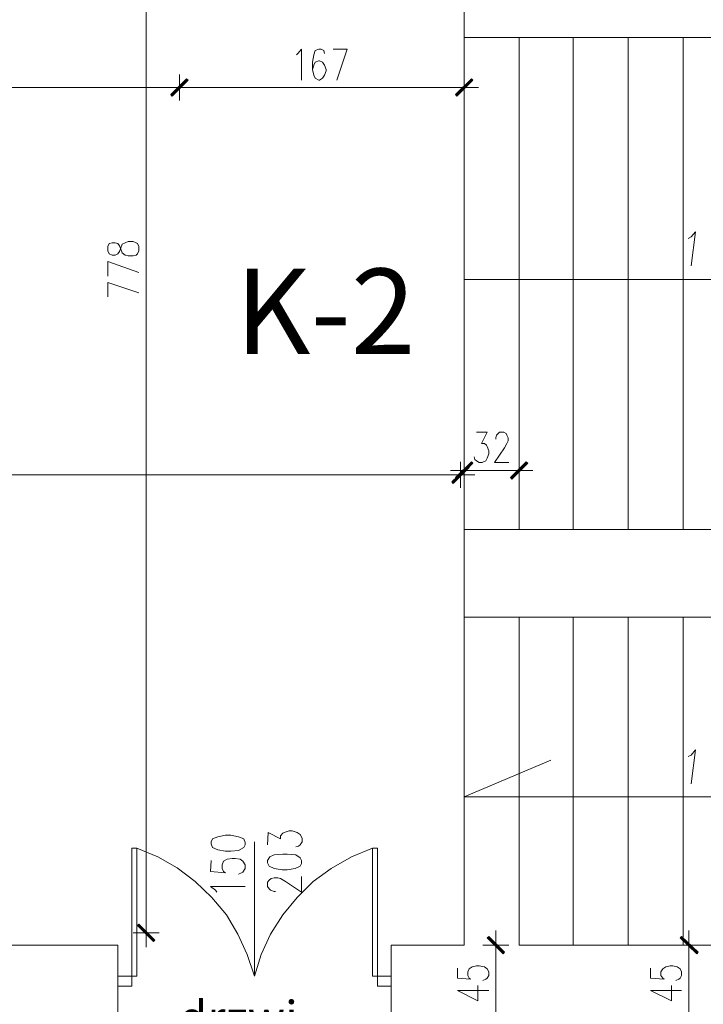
# Model space of a CAD drawing. Header units: inches. Extents: x -1441 to 3871, y -4351 to 2413.
# Tile 288 of 308: x 1360 to 1760, y 761 to 1338. Entities that reach past the tile are written whole.
import ezdxf

# ---------------------------------------------------------------- set-up
doc = ezdxf.new("R2010")
doc.units = ezdxf.units.IN
doc.header["$MEASUREMENT"] = 0
for name, color, linetype in [('at_Entity', 7, 'Continuous'), ('at_Rect', 7, 'Continuous'), ('at_Solid', 7, 'Continuous')]:
    doc.layers.add(name, color=color, linetype=linetype)

msp = doc.modelspace()

# ---------------------------------------------------------------- hatches: boundary and pattern name
at = {"layer": 'at_Solid', "lineweight": 15}
for points in [[(1457.43973, 1303.37927), (1448.5524, 1293.21824), (1448.12783, 1294.07692)], [(1448.12783, 1294.07692), (1448.97697, 1293.21824), (1457.43973, 1303.37927)], [(1458.28887, 1302.52059), (1457.43973, 1303.37927), (1448.5524, 1293.21824)], [(1448.97697, 1293.21824), (1457.43973, 1303.37927), (1458.28887, 1302.52059)], [(1624.21902, 1303.37927), (1615.7515, 1293.21824), (1614.90713, 1294.07692)], [(1625.06339, 1302.52059), (1624.21902, 1303.37927), (1615.7515, 1293.21824)], [(1614.90713, 1069.7232), (1615.7515, 1068.86452), (1624.21902, 1079.02555)], [(1615.7515, 1068.86452), (1624.21902, 1079.02555), (1625.06339, 1078.16688)], [(1656.38609, 1079.02555), (1647.92333, 1068.86452), (1647.07419, 1069.7232)], [(1657.23523, 1078.16688), (1656.38609, 1079.02555), (1647.92333, 1068.86452)], [(1622.52552, 1076.49722), (1613.63819, 1066.33619), (1612.78905, 1067.19487)], [(1622.95009, 1075.63854), (1622.52552, 1076.49722), (1613.63819, 1066.33619)], [(1438.81594, 798.81), (1428.65967, 807.25368), (1429.50404, 808.11236)], [(1437.97157, 797.95133), (1438.81594, 798.81), (1428.65967, 807.25368)], [(1634.37529, 800.909), (1633.53092, 800.09802), (1643.69195, 791.60664)], [(1633.53092, 800.09802), (1643.69195, 791.60664), (1642.84282, 790.74796)], [(1747.39651, 800.909), (1746.54737, 800.09802), (1757.13298, 791.60664)], [(1746.54737, 800.09802), (1757.13298, 791.60664), (1756.28384, 790.74796)]]:
    msp.add_hatch(color=7, dxfattribs=at).paths.add_polyline_path(points)

# ---------------------------------------------------------------- linework, layer by layer
at = {"layer": 'at_Entity', "color": 7, "lineweight": 15}
for p, q in [((1433.74019, 1575.10344), (1433.74019, 808.5417)), ((1619.98287, 1327.51769), (1619.98287, 1352.03774)), ((1619.98287, 795.85233), (1619.98287, 1327.51769)), ((2011.10158, 1327.51769), (1619.98287, 1327.51769)), ((1652.15471, 1039.2401), (1652.15471, 1327.51769)), ((1683.90198, 1039.2401), (1683.90198, 1327.51769)), ((1716.07381, 1039.2401), (1716.07381, 1327.51769)), ((1748.24088, 1039.2401), (1748.24088, 1327.51769)), ((1521.7834, 1317.35666), (1522.62777, 1318.16763)), ((1522.62777, 1318.16763), (1524.74584, 1320.74367)), ((1524.74584, 1320.74367), (1524.74584, 1302.52059)), ((1531.93966, 1317.35666), (1531.0953, 1313.11096)), ((1532.7888, 1319.88499), (1531.93966, 1317.35666)), ((1534.90211, 1320.74367), (1532.7888, 1319.88499)), ((1536.17581, 1320.74367), (1534.90211, 1320.74367)), ((1537.86455, 1319.88499), (1536.17581, 1320.74367)), ((1538.28912, 1318.16763), (1537.86455, 1319.88499)), ((1543.36963, 1320.74367), (1551.41259, 1320.74367)), ((1551.41259, 1320.74367), (1545.48771, 1302.52059)), ((1531.0953, 1313.11096), (1531.0953, 1308.86527)), ((1531.93966, 1311.39361), (1531.0953, 1308.86527)), ((1532.7888, 1313.11096), (1531.93966, 1311.39361)), ((1534.90211, 1313.96964), (1532.7888, 1313.11096)), ((1535.32668, 1313.96964), (1534.90211, 1313.96964)), ((1537.02018, 1313.11096), (1535.32668, 1313.96964)), ((1538.28912, 1311.39361), (1537.02018, 1313.11096)), ((1539.13826, 1308.86527), (1538.28912, 1311.39361)), ((1453.20835, 1305.9076), (1453.20835, 1290.6899)), ((1453.20835, 1290.6899), (1453.20835, 1305.9076)), ((1531.0953, 1308.86527), (1531.93966, 1305.47826)), ((1531.93966, 1305.47826), (1532.7888, 1303.80861)), ((1532.7888, 1303.80861), (1534.90211, 1302.52059)), ((1535.32668, 1302.52059), (1537.02018, 1303.80861)), ((1537.02018, 1303.80861), (1538.28912, 1305.47826)), ((1538.28912, 1305.47826), (1539.13826, 1308.0066)), ((1539.13826, 1308.0066), (1539.13826, 1308.86527)), ((1619.98287, 1305.9076), (1619.98287, 1290.6899)), ((962.61647, 1298.2749), (1447.70803, 1298.2749)), ((1444.74559, 1298.2749), (1461.25131, 1298.2749)), ((1461.25131, 1298.2749), (1444.74559, 1298.2749)), ((1448.12783, 1294.07692), (1457.43973, 1303.37927)), ((1457.43973, 1303.37927), (1448.12783, 1294.07692)), ((1457.43973, 1303.37927), (1448.5524, 1293.21824)), ((1457.43973, 1303.37927), (1448.5524, 1293.21824)), ((1448.5524, 1293.64758), (1457.8643, 1302.94993)), ((1457.8643, 1302.94993), (1448.5524, 1293.64758)), ((1448.5524, 1293.21824), (1458.28887, 1302.52059)), ((1448.97697, 1293.21824), (1457.43973, 1303.37927)), ((1448.97697, 1293.21824), (1457.43973, 1303.37927)), ((1458.28887, 1302.52059), (1448.97697, 1293.21824)), ((1458.28887, 1302.52059), (1457.43973, 1303.37927)), ((1457.43973, 1303.37927), (1458.28887, 1302.52059)), ((1458.71343, 1298.2749), (1614.48256, 1298.2749)), ((1534.90211, 1302.52059), (1535.32668, 1302.52059)), ((1611.94469, 1298.2749), (1628.4504, 1298.2749)), ((1614.90713, 1294.07692), (1624.21902, 1303.37927)), ((1615.32693, 1293.64758), (1624.64359, 1302.94993)), ((1624.21902, 1303.37927), (1615.7515, 1293.21824)), ((1624.21902, 1303.37927), (1615.7515, 1293.21824)), ((1615.7515, 1293.21824), (1625.06339, 1302.52059)), ((1625.06339, 1302.52059), (1624.21902, 1303.37927)), ((1448.5524, 1293.21824), (1448.12783, 1294.07692)), ((1448.12783, 1294.07692), (1448.97697, 1293.21824)), ((1615.7515, 1293.21824), (1614.90713, 1294.07692)), ((1752.89683, 1210.68965), (1755.43947, 1213.64732)), ((1755.43947, 1213.64732), (1752.89683, 1193.7546)), ((1412.14919, 1206.8733), (1411.30482, 1205.15594)), ((1413.84269, 1207.30264), (1412.14919, 1206.8733)), ((1415.5362, 1207.30264), (1413.84269, 1207.30264)), ((1417.2297, 1206.8733), (1415.5362, 1207.30264)), ((1418.07407, 1205.58528), (1417.2297, 1206.8733)), ((1418.92321, 1204.29727), (1419.77235, 1206.44396)), ((1419.77235, 1206.44396), (1421.46108, 1207.30264)), ((1421.46108, 1207.30264), (1423.15459, 1208.11362)), ((1423.15459, 1208.11362), (1426.11703, 1208.11362)), ((1426.11703, 1208.11362), (1427.81531, 1207.30264)), ((1427.81531, 1207.30264), (1428.65967, 1206.8733)), ((1428.65967, 1206.8733), (1429.50404, 1205.15594)), ((1751.20332, 1209.83097), (1752.89683, 1210.68965)), ((1411.30482, 1205.15594), (1411.30482, 1202.62761)), ((1411.30482, 1202.62761), (1412.14919, 1200.91025)), ((1412.14919, 1200.91025), (1413.84269, 1200.09928)), ((1413.84269, 1200.09928), (1415.5362, 1200.09928)), ((1415.5362, 1200.09928), (1417.2297, 1200.91025)), ((1417.2297, 1200.91025), (1418.07407, 1202.19827)), ((1418.92321, 1203.48629), (1418.07407, 1205.58528)), ((1418.07407, 1202.19827), (1418.92321, 1204.29727)), ((1419.77235, 1201.33959), (1418.92321, 1203.48629)), ((1421.46108, 1200.09928), (1419.77235, 1201.33959)), ((1423.15459, 1199.66994), (1421.46108, 1200.09928)), ((1427.81531, 1200.09928), (1426.11703, 1199.66994)), ((1428.65967, 1200.91025), (1427.81531, 1200.09928)), ((1429.50404, 1202.62761), (1428.65967, 1200.91025)), ((1429.50404, 1205.15594), (1429.50404, 1202.62761)), ((1411.30482, 1187.79155), (1411.30482, 1196.28293)), ((1411.30482, 1196.28293), (1429.50404, 1189.93825)), ((1426.11703, 1199.66994), (1423.15459, 1199.66994)), ((1411.30482, 1175.53152), (1411.30482, 1183.9752)), ((1411.30482, 1183.9752), (1429.50404, 1178.05985)), ((1972.16049, 1185.69256), (1619.98287, 1185.69256)), ((1627.18147, 1096.38995), (1633.53092, 1096.38995)), ((1633.53092, 1096.38995), (1630.14391, 1089.61593)), ((1639.88037, 1095.53127), (1640.72474, 1096.38995)), ((1640.72474, 1096.38995), (1643.26738, 1096.38995)), ((1643.26738, 1096.38995), (1644.53632, 1095.53127)), ((1638.61144, 1093.00294), (1639.03123, 1094.67259)), ((1638.61144, 1092.14426), (1638.61144, 1093.00294)), ((1639.03123, 1094.67259), (1639.88037, 1095.53127)), ((1644.53632, 1095.53127), (1644.96089, 1094.67259)), ((1644.96089, 1094.67259), (1645.80526, 1093.00294)), ((1645.80526, 1091.28558), (1644.96089, 1089.61593)), ((1645.80526, 1093.00294), (1645.80526, 1091.28558)), ((1630.14391, 1089.61593), (1631.83741, 1089.61593)), ((1631.83741, 1089.61593), (1633.10635, 1088.75725)), ((1633.10635, 1088.75725), (1633.53092, 1087.89857)), ((1633.53092, 1087.89857), (1634.37529, 1085.37024)), ((1634.37529, 1085.37024), (1634.37529, 1083.70058)), ((1643.69195, 1087.0876), (1637.7623, 1078.59621)), ((1644.96089, 1089.61593), (1643.69195, 1087.0876)), ((1624.21902, 1079.02555), (1614.90713, 1069.7232)), ((1615.7515, 1068.86452), (1624.21902, 1079.02555)), ((1615.7515, 1068.86452), (1624.21902, 1079.02555)), ((1617.86957, 1079.02555), (1617.86957, 1063.80786)), ((1619.98287, 1066.33619), (1619.98287, 1081.55389)), ((1624.21902, 1079.02555), (1625.06339, 1078.16688)), ((1626.33233, 1080.31357), (1625.91253, 1081.98323)), ((1627.18147, 1079.45489), (1626.33233, 1080.31357)), ((1628.87497, 1078.59621), (1627.18147, 1079.45489)), ((1632.68655, 1079.45489), (1630.56848, 1078.59621)), ((1633.53092, 1081.12455), (1632.68655, 1079.45489)), ((1634.37529, 1083.70058), (1633.53092, 1081.12455)), ((1647.07419, 1069.7232), (1656.38609, 1079.02555)), ((1656.38609, 1079.02555), (1647.92333, 1068.86452)), ((1656.38609, 1079.02555), (1647.92333, 1068.86452)), ((1652.15471, 1081.55389), (1652.15471, 1066.33619)), ((1657.23523, 1078.16688), (1656.38609, 1079.02555)), ((1628.4504, 1073.96889), (1611.94469, 1073.96889)), ((1612.78905, 1067.19487), (1622.52552, 1076.49722)), ((1613.21362, 1066.76553), (1622.95009, 1076.06788)), ((1622.52552, 1076.49722), (1613.63819, 1066.33619)), ((1622.52552, 1076.49722), (1613.63819, 1066.33619)), ((1613.63819, 1066.33619), (1622.95009, 1075.63854)), ((1624.64359, 1078.59621), (1615.32693, 1069.29386)), ((1625.06339, 1078.16688), (1615.7515, 1068.86452)), ((1622.95009, 1075.63854), (1622.52552, 1076.49722)), ((1646.6544, 1073.96889), (1625.48796, 1073.96889)), ((1630.56848, 1078.59621), (1628.87497, 1078.59621)), ((1637.7623, 1078.59621), (1646.22983, 1078.59621)), ((1643.69195, 1073.96889), (1660.19767, 1073.96889)), ((1647.49876, 1069.29386), (1656.81066, 1078.59621)), ((1647.92333, 1068.86452), (1657.23523, 1078.16688)), ((-467.25088, 1071.39285), (1612.36448, 1071.39285)), ((1609.82661, 1071.39285), (1626.33233, 1071.39285)), ((1613.63819, 1066.33619), (1612.78905, 1067.19487)), ((1614.90713, 1069.7232), (1615.7515, 1068.86452)), ((1647.92333, 1068.86452), (1647.07419, 1069.7232)), ((1972.16049, 1039.2401), (1619.98287, 1039.2401)), ((1972.16049, 988.00559), (1619.98287, 988.00559)), ((1652.15471, 795.85233), (1652.15471, 988.00559)), ((1683.90198, 795.85233), (1683.90198, 988.00559)), ((1716.07381, 795.85233), (1716.07381, 988.00559)), ((1748.24088, 795.85233), (1748.24088, 988.00559)), ((1751.20332, 906.33569), (1752.89683, 907.14666)), ((1752.89683, 907.14666), (1755.43947, 910.15204)), ((1755.43947, 910.15204), (1752.89683, 890.25931)), ((1619.98287, 882.62661), (1670.7785, 904.18899)), ((1619.98287, 882.62661), (1972.16049, 882.62661)), ((1480.29967, 860.20555), (1475.64372, 859.34687)), ((1483.26211, 860.20555), (1480.29967, 860.20555)), ((1487.91806, 859.34687), (1483.26211, 860.20555)), ((1504.84834, 854.67184), (1505.27291, 861.8752)), ((1505.27291, 861.8752), (1512.4715, 858.05885)), ((1512.4715, 859.77621), (1513.74044, 861.44586)), ((1512.4715, 858.05885), (1512.4715, 859.77621)), ((1513.74044, 861.44586), (1514.58481, 861.8752)), ((1514.58481, 861.8752), (1517.54725, 862.73388)), ((1517.54725, 862.73388), (1519.24553, 862.73388)), ((1519.24553, 862.73388), (1522.20797, 861.8752)), ((1522.20797, 861.8752), (1523.8967, 860.58718)), ((1523.8967, 860.58718), (1525.17041, 858.48819)), ((1472.68128, 858.05885), (1471.83214, 856.3892)), ((1471.83214, 856.3892), (1471.83214, 855.10118)), ((1471.83214, 855.10118), (1472.68128, 853.00218)), ((1475.64372, 859.34687), (1472.68128, 858.05885)), ((1490.8805, 858.05885), (1487.91806, 859.34687)), ((1491.72964, 855.95986), (1490.8805, 858.05885)), ((1490.8805, 853.00218), (1491.72964, 854.67184)), ((1491.72964, 854.67184), (1491.72964, 855.95986)), ((1497.22995, 777.62926), (1497.22995, 856.3892)), ((1523.05234, 853.81316), (1521.35883, 853.43152)), ((1523.8967, 854.67184), (1523.05234, 853.81316)), ((1525.17041, 856.3892), (1523.8967, 854.67184)), ((1525.17041, 858.48819), (1525.17041, 856.3892)), ((1425.27266, 777.62926), (1425.27266, 852.57284)), ((1428.2351, 852.57284), (1425.27266, 852.57284)), ((1428.2351, 852.57284), (1440.50944, 847.46848)), ((1428.2351, 777.62926), (1428.2351, 852.57284)), ((1472.68128, 853.00218), (1475.64372, 851.71417)), ((1475.64372, 851.71417), (1480.29967, 850.85549)), ((1480.29967, 850.85549), (1483.26211, 850.85549)), ((1483.26211, 850.85549), (1487.91806, 851.28483)), ((1487.91806, 851.28483), (1490.8805, 853.00218)), ((1508.65992, 848.75649), (1506.12205, 847.46848)), ((1513.74044, 849.18583), (1508.65992, 848.75649)), ((1516.27831, 849.18583), (1513.74044, 849.18583)), ((1521.35883, 848.75649), (1516.27831, 849.18583)), ((1523.8967, 847.03914), (1521.35883, 848.75649)), ((1553.95047, 847.46848), (1566.22957, 852.57284)), ((1566.22957, 777.62926), (1566.22957, 852.57284)), ((1569.19202, 852.57284), (1566.22957, 852.57284)), ((1569.19202, 777.62926), (1569.19202, 852.57284)), ((1440.50944, 847.46848), (1451.93941, 841.12379)), ((1471.83214, 845.36948), (1471.41234, 839.0248)), ((1478.18159, 842.84115), (1479.03073, 844.94014)), ((1478.18159, 840.69445), (1478.18159, 842.84115)), ((1479.03073, 844.94014), (1481.14881, 846.22816)), ((1481.14881, 846.22816), (1484.11125, 846.6575)), ((1484.11125, 846.6575), (1485.79998, 846.6575)), ((1485.79998, 846.6575), (1488.7672, 846.22816)), ((1488.7672, 846.22816), (1490.4607, 844.94014)), ((1490.4607, 844.94014), (1491.72964, 842.84115)), ((1491.72964, 842.84115), (1491.72964, 840.69445)), ((1506.12205, 847.46848), (1504.84834, 845.36948)), ((1504.84834, 845.36948), (1504.84834, 844.08146)), ((1504.84834, 844.08146), (1505.69748, 841.98247)), ((1524.74584, 845.36948), (1523.8967, 847.03914)), ((1523.8967, 841.98247), (1524.74584, 843.65213)), ((1524.74584, 843.65213), (1524.74584, 845.36948)), ((1542.1007, 840.69445), (1553.95047, 847.46848)), ((1451.93941, 841.12379), (1462.52024, 833.10946)), ((1471.41234, 839.0248), (1480.29967, 838.16612)), ((1479.03073, 839.0248), (1478.18159, 840.69445)), ((1480.29967, 838.16612), (1479.03073, 839.0248)), ((1489.61156, 838.16612), (1487.91806, 837.30744)), ((1490.4607, 838.59546), (1489.61156, 838.16612)), ((1491.72964, 840.69445), (1490.4607, 838.59546)), ((1505.69748, 841.98247), (1508.65992, 840.69445)), ((1508.65992, 840.69445), (1513.31587, 839.88348)), ((1513.31587, 839.88348), (1516.27831, 839.88348)), ((1516.27831, 839.88348), (1520.93426, 840.69445)), ((1520.93426, 840.69445), (1523.8967, 841.98247)), ((1531.51987, 833.10946), (1542.1007, 840.69445)), ((1462.52024, 833.10946), (1472.25671, 823.7594)), ((1504.84834, 832.68012), (1505.69748, 833.92043)), ((1504.84834, 830.15178), (1504.84834, 832.68012)), ((1505.69748, 833.92043), (1506.96642, 834.77911)), ((1506.96642, 834.77911), (1508.65992, 835.20845)), ((1508.65992, 835.20845), (1510.778, 835.20845)), ((1510.778, 835.20845), (1512.4715, 834.77911)), ((1512.4715, 834.77911), (1515.43395, 833.10946)), ((1515.43395, 833.10946), (1524.74584, 826.76477)), ((1522.20797, 823.7594), (1531.51987, 833.10946)), ((1524.74584, 826.76477), (1524.74584, 836.06713)), ((1474.37478, 828.00509), (1471.41234, 830.15178)), ((1471.41234, 830.15178), (1491.72964, 830.15178)), ((1475.21915, 826.76477), (1474.37478, 828.00509)), ((1505.69748, 828.86377), (1504.84834, 830.15178)), ((1506.54185, 828.00509), (1505.69748, 828.86377)), ((1508.65992, 827.14641), (1506.54185, 828.00509)), ((1509.50906, 827.14641), (1508.65992, 827.14641)), ((1472.25671, 823.7594), (1480.72424, 813.64607)), ((1513.74044, 813.64607), (1522.20797, 823.7594)), ((1480.72424, 813.64607), (1487.49349, 802.19702)), ((1506.54185, 802.19702), (1513.74044, 813.64607)), ((1428.65967, 807.25368), (1429.50404, 808.11236)), ((1429.08424, 807.68302), (1438.39137, 798.38066)), ((1429.50404, 808.11236), (1438.81594, 798.81)), ((1433.74019, 811.07003), (1433.74019, 794.56431)), ((1441.35858, 803.05569), (1426.11703, 803.05569)), ((1438.81594, 798.81), (1428.65967, 807.25368)), ((1428.65967, 807.25368), (1437.97157, 797.95133)), ((1438.81594, 798.81), (1428.65967, 807.25368)), ((1487.49349, 802.19702), (1492.99858, 790.31862)), ((1501.04153, 790.31862), (1506.54185, 802.19702)), ((1638.61144, 787.36095), (1638.61144, 804.29601)), ((1751.62789, 787.79029), (1751.62789, 804.29601)), ((1437.97157, 797.95133), (1438.81594, 798.81)), ((1634.37529, 800.909), (1633.53092, 800.09802)), ((1633.53092, 800.09802), (1643.69195, 791.60664)), ((1633.53092, 800.09802), (1643.69195, 791.60664)), ((1642.84282, 790.74796), (1633.53092, 800.09802)), ((1643.26738, 791.1773), (1633.95549, 800.47966)), ((1643.69195, 791.60664), (1634.37529, 800.909)), ((1747.39651, 800.909), (1746.54737, 800.09802)), ((1746.54737, 800.09802), (1757.13298, 791.60664)), ((1746.54737, 800.09802), (1757.13298, 791.60664)), ((1756.28384, 790.74796), (1746.54737, 800.09802)), ((1756.70841, 791.1773), (1746.97194, 800.47966)), ((1757.13298, 791.60664), (1747.39651, 800.909)), ((1417.2297, 795.85233), (1321.9879, 795.85233)), ((1417.2297, 750.96251), (1417.2297, 795.85233)), ((1417.2297, 795.85233), (1417.2297, 750.96251)), ((1492.99858, 790.31862), (1497.22995, 777.62926)), ((1497.22995, 777.62926), (1501.04153, 790.31862)), ((1619.98287, 795.85233), (1577.23498, 795.85233)), ((1577.23498, 750.96251), (1577.23498, 795.85233)), ((1630.99305, 795.85233), (1646.22983, 795.85233)), ((1638.61144, 790.31862), (1638.61144, 756.49622)), ((1643.69195, 791.60664), (1642.84282, 790.74796)), ((2149.09605, 795.85233), (1652.15471, 795.85233)), ((1744.43407, 795.85233), (1759.24628, 795.85233)), ((1751.62789, 790.31862), (1751.62789, 756.49622)), ((1757.13298, 791.60664), (1756.28384, 790.74796)), ((1616.17606, 782.30429), (1616.17606, 776.38894)), ((1622.10095, 780.20529), (1622.95009, 781.87495)), ((1622.10095, 778.0586), (1622.10095, 780.20529)), ((1622.95009, 781.87495), (1624.64359, 783.16297)), ((1624.64359, 783.16297), (1627.18147, 783.59231)), ((1627.18147, 783.59231), (1628.87497, 783.59231)), ((1628.87497, 783.59231), (1631.83741, 783.16297)), ((1631.83741, 783.16297), (1633.53092, 781.87495)), ((1633.53092, 781.87495), (1634.37529, 780.20529)), ((1634.37529, 780.20529), (1634.37529, 778.0586)), ((1729.19252, 782.30429), (1729.19252, 776.38894)), ((1735.12217, 780.20529), (1736.39111, 781.87495)), ((1735.12217, 778.0586), (1735.12217, 780.20529)), ((1736.39111, 781.87495), (1738.08462, 783.16297)), ((1738.08462, 783.16297), (1740.62249, 783.59231)), ((1740.62249, 783.59231), (1742.316, 783.59231)), ((1742.316, 783.59231), (1744.85387, 783.16297)), ((1744.85387, 783.16297), (1746.54737, 781.87495)), ((1746.54737, 781.87495), (1747.39651, 780.20529)), ((1747.39651, 780.20529), (1747.39651, 778.0586)), ((1425.27266, 777.62926), (1428.2351, 777.62926)), ((1569.19202, 777.62926), (1566.22957, 777.62926)), ((1616.17606, 776.38894), (1623.79445, 775.9596)), ((1622.95009, 776.38894), (1622.10095, 778.0586)), ((1623.79445, 775.9596), (1622.95009, 776.38894)), ((1632.68655, 775.9596), (1630.99305, 775.10093)), ((1633.53092, 776.38894), (1632.68655, 775.9596)), ((1634.37529, 778.0586), (1633.53092, 776.38894)), ((1729.19252, 776.38894), (1737.23548, 775.9596)), ((1736.39111, 776.38894), (1735.12217, 778.0586)), ((1737.23548, 775.9596), (1736.39111, 776.38894)), ((1745.70301, 775.9596), (1744.0095, 775.10093)), ((1746.54737, 776.38894), (1745.70301, 775.9596)), ((1747.39651, 778.0586), (1746.54737, 776.38894)), ((1616.17606, 769.18558), (1628.02583, 763.27024)), ((1616.17606, 769.18558), (1634.37529, 769.18558)), ((1628.02583, 763.27024), (1628.02583, 772.14325)), ((1729.19252, 769.18558), (1741.47163, 763.27024)), ((1729.19252, 769.18558), (1747.39651, 769.18558)), ((1741.47163, 763.27024), (1741.47163, 772.14325))]:
    msp.add_line(p, q, dxfattribs=at)
at = {"layer": 'at_Rect', "color": 7, "lineweight": 15}
for p, q in [((1425.27238, 777.64157), (1417.2297, 777.64157)), ((1417.2297, 771.71391), (1417.2297, 777.64157)), ((1425.27238, 777.64157), (1425.27238, 771.71391)), ((1577.23469, 777.64157), (1569.19202, 777.64157)), ((1569.19202, 771.71391), (1569.19202, 777.64157)), ((1577.23469, 777.64157), (1577.23469, 771.71391)), ((1417.2297, 771.71391), (1425.27238, 771.71391)), ((1569.19202, 771.71391), (1577.23469, 771.71391))]:
    msp.add_line(p, q, dxfattribs=at)

# ---------------------------------------------------------------- texts
at = {"attachment_point": 1}
for s, width, insert, char_height in [('{\\fTimes New Roman|b1|i0|c238|p18;K-2}', 165.9546386, (1485.93265, 1192.14606), 50), ('{\\fTimes New Roman|b1|i0|c238|p18;     drzwi \\Pdymoszczelne}', 187.5893795, (1422.14413, 763.12005), 20)]:
    msp.add_mtext_dynamic_manual_height_columns(s, width=width, gutter_width=1, heights=[0], dxfattribs=dict(at, insert=insert, char_height=char_height))

doc.saveas('drawing.dxf')
